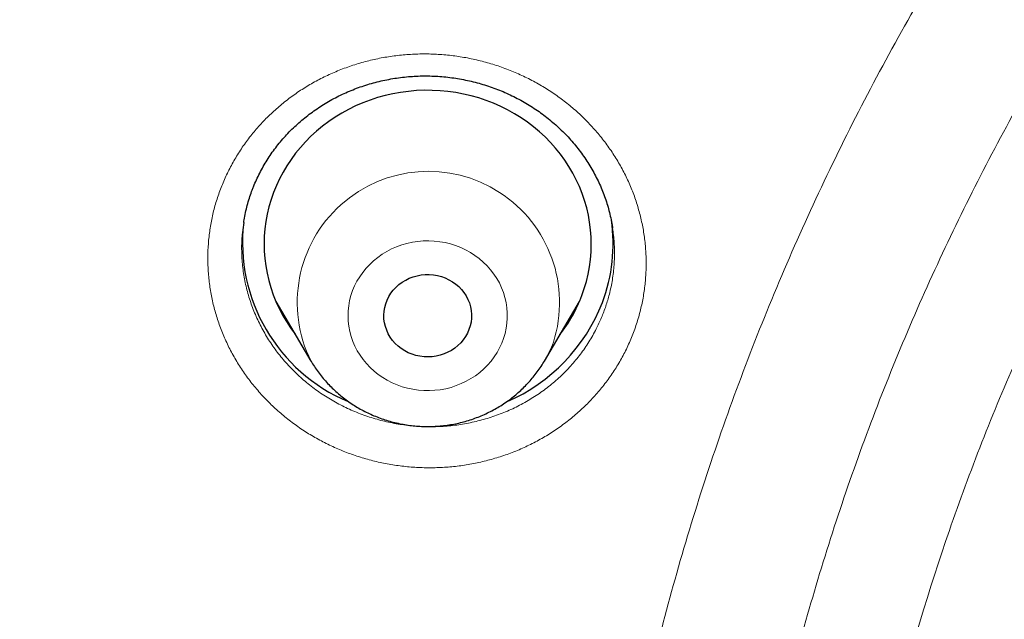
# Model space of a CAD drawing. Header units: millimetres. Extents: x 8 to 436, y 12 to 764.
# Tile 502 of 656: x 201.41 to 210.43, y 715.45 to 720.94. Entities that reach past the tile are written whole.
import ezdxf

# ---------------------------------------------------------------- set-up
doc = ezdxf.new("R2010")
doc.units = ezdxf.units.MM

msp = doc.modelspace()

# ---------------------------------------------------------------- linework, layer by layer
at = {"color": 7, "linetype": 'Continuous', "lineweight": 30}
for p, q in [((203.4598, 719.0833), (203.4595, 719.0808)), ((206.8396, 719.0293), (206.8385, 719.0361)), ((203.7537, 718.3596), (204.0758, 717.813)), ((206.2153, 717.813), (206.5374, 718.3596)), ((203.8468, 718.2017), (203.8207, 718.2274))]:
    msp.add_line(p, q, dxfattribs=at)
at = {"color": 7, "linetype": 'Continuous', "lineweight": 30, "flags": 128}
for points in [[(206.559, 718.4131), (206.5816, 718.4778), (206.6008, 718.5435), (206.6167, 718.6099), (206.6291, 718.677), (206.6381, 718.7446), (206.6436, 718.8126), (206.6456, 718.8806), (206.644, 718.9488), (206.639, 719.0167), (206.6305, 719.0844), (206.6185, 719.1515), (206.6031, 719.2181), (206.5843, 719.2839), (206.5621, 719.3487), (206.5366, 719.4125), (206.5079, 719.475), (206.4759, 719.5362), (206.4409, 719.5958), (206.4029, 719.6538), (206.3619, 719.71), (206.318, 719.7643), (206.2715, 719.8165), (206.2223, 719.8665), (206.1705, 719.9142), (206.1164, 719.9596), (206.0601, 720.0024), (206.0015, 720.0426), (205.941, 720.0801), (205.8787, 720.1148), (205.8146, 720.1467), (205.7489, 720.1756), (205.6819, 720.2015), (205.6136, 720.2243), (205.5442, 720.2439), (205.4739, 720.2605), (205.4028, 720.2738), (205.3311, 720.2838), (205.2589, 720.2906), (205.1865, 720.2941), (205.114, 720.2943), (205.0416, 720.2912), (204.9695, 720.2849), (204.8977, 720.2753), (204.8265, 720.2624), (204.7561, 720.2463), (204.6865, 720.227), (204.6181, 720.2046), (204.5509, 720.1791), (204.485, 720.1506), (204.4207, 720.1191), (204.3581, 720.0848), (204.2974, 720.0476), (204.2386, 720.0078), (204.1819, 719.9653), (204.1275, 719.9203), (204.0755, 719.8728), (204.0259, 719.8231), (203.979, 719.7712), (203.9348, 719.7172), (203.8935, 719.6612), (203.855, 719.6035), (203.8196, 719.5441), (203.7873, 719.4831), (203.7581, 719.4207), (203.7322, 719.3571), (203.7096, 719.2924), (203.6903, 719.2267), (203.6744, 719.1603), (203.662, 719.0931), (203.653, 719.0256), (203.6476, 718.9576), (203.6456, 718.8895), (203.6471, 718.8214), (203.6521, 718.7535), (203.6606, 718.6858), (203.6726, 718.6186), (203.688, 718.5521), (203.7069, 718.4863), (203.729, 718.4214), (203.7545, 718.3577), (203.7833, 718.2951), (203.8152, 718.234), (203.8502, 718.1743), (203.8883, 718.1164), (203.9293, 718.0602), (203.933, 718.0553)], [(205.5242, 718.102), (205.51, 718.0692), (205.4925, 718.0378), (205.472, 718.0081), (205.4486, 717.9804), (205.4226, 717.9548), (205.3941, 717.9316), (205.3634, 717.9111), (205.3308, 717.8933), (205.2966, 717.8785), (205.2611, 717.8667), (205.2245, 717.8581), (205.1873, 717.8528), (205.1497, 717.8508), (205.112, 717.8521), (205.0747, 717.8567), (205.0379, 717.8646), (205.0021, 717.8756), (204.9676, 717.8898), (204.9347, 717.907), (204.9035, 717.9269), (204.8746, 717.9496), (204.848, 717.9746), (204.824, 718.0019), (204.8028, 718.0312), (204.7847, 718.0622), (204.7697, 718.0947), (204.758, 718.1284), (204.7498, 718.1629), (204.745, 718.198), (204.7437, 718.2334), (204.746, 718.2688), (204.7518, 718.3038), (204.761, 718.3381), (204.7736, 718.3714), (204.7895, 718.4035), (204.8085, 718.4341), (204.8305, 718.4628), (204.8552, 718.4895), (204.8825, 718.5139), (204.9121, 718.5358), (204.9438, 718.555), (204.9772, 718.5713), (205.0121, 718.5846), (205.0482, 718.5948), (205.0852, 718.6018), (205.1226, 718.6055), (205.1603, 718.6058), (205.1979, 718.6029), (205.2349, 718.5966), (205.2712, 718.5871), (205.3064, 718.5745), (205.3402, 718.5588), (205.3723, 718.5402), (205.4024, 718.5189), (205.4302, 718.4951), (205.4555, 718.4688), (205.4781, 718.4405), (205.4978, 718.4103), (205.5143, 718.3785), (205.5277, 718.3454), (205.5377, 718.3113), (205.5442, 718.2764), (205.5472, 718.2411), (205.5467, 718.2057), (205.5427, 718.1705), (205.5352, 718.1358), (205.5242, 718.102)]]:
    msp.add_lwpolyline(points, dxfattribs=at)
at = {"color": 252, "linetype": 'Continuous', "lineweight": 0, "flags": 128}
msp.add_lwpolyline([(204.4573, 718.4583), (204.4421, 718.4131), (204.4302, 718.3671), (204.4217, 718.3204), (204.4167, 718.2732), (204.4151, 718.2258), (204.417, 718.1785), (204.4224, 718.1314), (204.4313, 718.0847), (204.4435, 718.0388), (204.4591, 717.9937), (204.478, 717.9498), (204.5001, 717.9072), (204.5252, 717.8661), (204.5533, 717.8267), (204.5842, 717.7893), (204.6177, 717.7539), (204.6538, 717.7208), (204.6923, 717.6902), (204.7329, 717.6621), (204.7754, 717.6367), (204.8198, 717.6141), (204.8657, 717.5944), (204.9129, 717.5778), (204.9612, 717.5643), (205.0104, 717.5539), (205.0602, 717.5467), (205.1105, 717.5428), (205.1609, 717.5422), (205.2113, 717.5448), (205.2613, 717.5507), (205.3108, 717.5598), (205.3595, 717.5721), (205.4071, 717.5875), (205.4536, 717.606), (205.4985, 717.6275), (205.5418, 717.6518), (205.5832, 717.6789), (205.6225, 717.7085), (205.6595, 717.7407), (205.6941, 717.7752), (205.7261, 717.8118), (205.7553, 717.8505), (205.7816, 717.8909), (205.8049, 717.9329), (205.825, 717.9764), (205.8419, 718.021), (205.8554, 718.0667), (205.8656, 718.1131), (205.8724, 718.16), (205.8757, 718.2073), (205.8755, 718.2547), (205.8718, 718.3019), (205.8647, 718.3489), (205.8541, 718.3952), (205.8402, 718.4407), (205.823, 718.4853), (205.8025, 718.5286), (205.7789, 718.5704), (205.7523, 718.6107), (205.7228, 718.6491), (205.6905, 718.6855), (205.6556, 718.7198), (205.6183, 718.7517), (205.5788, 718.7811), (205.5372, 718.8078), (205.4937, 718.8318), (205.4486, 718.853), (205.402, 718.8711), (205.3542, 718.8862), (205.3054, 718.8982), (205.2559, 718.907), (205.2058, 718.9125), (205.1554, 718.9148), (205.105, 718.9138), (205.0548, 718.9095), (205.005, 718.902), (204.9559, 718.8913), (204.9077, 718.8774), (204.8606, 718.8604), (204.8149, 718.8405), (204.7707, 718.8176), (204.7284, 718.7919), (204.688, 718.7635), (204.6498, 718.7325), (204.614, 718.6992), (204.5807, 718.6636), (204.5501, 718.6259), (204.5223, 718.5864), (204.4975, 718.5451), (204.4758, 718.5024), (204.4573, 718.4583)], dxfattribs=at)
at = {"color": 252, "linetype": 'Continuous', "lineweight": 0}
for centre, radius, start, end in [((205.152, 718.3494), 1.2024, 342.35626, 206.54419), ((205.2524, 718.3808), 1.1178, 329.41688, 339.2579)]:
    msp.add_arc(centre, radius, start, end, dxfattribs=at)
at = {"color": 7, "linetype": 'Continuous', "lineweight": 30}
for centre, radius, start, end in [((205.0291, 718.8996), 1.5811, 173.36997, 247.18275), ((205.3377, 718.8851), 1.5078, 339.21929, 8.40383), ((205.2201, 718.9445), 1.6389, 293.51064, 338.73621), ((205.266, 718.9037), 1.383, 322.15939, 339.21948)]:
    msp.add_arc(centre, radius, start, end, dxfattribs=at)
at = {"color": 252, "linetype": 'Continuous', "lineweight": 0}
for points, knots in [([(184.5066, 710.8083), (184.5203, 711.5854), (184.5488, 713.1972), (184.7774, 715.6359), (185.1474, 718.1162), (185.6682, 720.573), (186.3338, 722.9986), (187.1434, 725.3852), (188.094, 727.7255), (189.1828, 730.012), (190.4063, 732.2375), (191.7607, 734.395), (193.2417, 736.4778), (194.8446, 738.4793), (196.5645, 740.3932), (198.3958, 742.2134), (200.3329, 743.9343), (202.3696, 745.5504), (204.4995, 747.0567), (206.716, 748.4484), (209.012, 749.7211), (211.3803, 750.8708), (213.8135, 751.8939), (216.304, 752.7873), (218.8438, 753.548), (221.425, 754.1736), (224.0395, 754.6623), (226.6791, 755.0125), (229.3353, 755.223), (232, 755.2933), (234.6647, 755.223), (237.3209, 755.0125), (239.9605, 754.6623), (242.575, 754.1736), (245.1562, 753.548), (247.696, 752.7873), (250.1865, 751.8939), (252.6197, 750.8708), (254.988, 749.7211), (257.284, 748.4484), (259.5005, 747.0567), (261.6304, 745.5504), (263.6671, 743.9343), (265.6042, 742.2134), (267.4355, 740.3932), (269.1554, 738.4793), (270.7583, 736.4778), (272.2393, 734.395), (273.5937, 732.2375), (274.8172, 730.012), (275.906, 727.7255), (276.8566, 725.3852), (277.6662, 722.9986), (278.3318, 720.573), (278.8526, 718.1162), (279.2226, 715.6359), (279.4512, 713.1973), (279.4797, 711.5858), (279.4934, 710.8088)], [0, 0, 0, 0, 0.016668, 0.034569, 0.05247, 0.070372, 0.088273, 0.106174, 0.124075, 0.141977, 0.159878, 0.177779, 0.19568, 0.213582, 0.231483, 0.249384, 0.267286, 0.285187, 0.303088, 0.320989, 0.338891, 0.356792, 0.374693, 0.392594, 0.410496, 0.428397, 0.446298, 0.464199, 0.482101, 0.500002, 0.517903, 0.535804, 0.553706, 0.571607, 0.589508, 0.60741, 0.625311, 0.643212, 0.661113, 0.679015, 0.696916, 0.714817, 0.732718, 0.75062, 0.768521, 0.786422, 0.804323, 0.822225, 0.840126, 0.858027, 0.875928, 0.89383, 0.911731, 0.929632, 0.947534, 0.965435, 0.983336, 1, 1, 1, 1]), ([(186.5014, 709.9508), (186.5197, 710.8905), (186.5562, 712.7617), (186.8555, 715.5487), (187.3345, 718.2997), (188.0104, 721.0145), (188.8785, 723.693), (189.9356, 726.3239), (191.168, 728.8866), (192.5697, 731.3578), (194.1353, 733.7261), (195.8646, 735.9914), (197.7575, 738.1537), (199.8054, 740.2042), (201.9877, 742.1285), (204.289, 743.9076), (206.6999, 745.5326), (209.2201, 747.0037), (211.8495, 748.3206), (214.5765, 749.4786), (217.3764, 750.4717), (220.2271, 751.2878), (223.1162, 751.9222), (226.0436, 752.375), (229.0092, 752.6461), (232.0002, 752.7353), (234.9914, 752.646), (237.9574, 752.3748), (240.885, 751.922), (243.774, 751.2876), (246.6243, 750.4717), (249.4239, 749.4784), (252.151, 748.3203), (254.7808, 747.0031), (257.3011, 745.532), (259.7119, 743.907), (262.0129, 742.1282), (264.195, 740.2039), (266.2428, 738.1532), (268.136, 735.9906), (269.8654, 733.7251), (271.4309, 731.3569), (272.8323, 728.8861), (274.0646, 726.3236), (275.1215, 723.6927), (275.9896, 721.014), (276.6655, 718.2991), (277.1445, 715.5482), (277.4438, 712.7614), (277.4803, 710.8903), (277.4986, 709.9508)], [0, 0, 0, 0, 0.020985, 0.041789, 0.062502, 0.083215, 0.104018, 0.125, 0.145986, 0.166791, 0.187505, 0.208217, 0.229019, 0.25, 0.270986, 0.291791, 0.312505, 0.333217, 0.354019, 0.375, 0.395986, 0.416791, 0.437505, 0.458217, 0.479019, 0.5, 0.520986, 0.541791, 0.562505, 0.583217, 0.604019, 0.625, 0.645986, 0.666791, 0.687505, 0.708217, 0.729019, 0.75, 0.770986, 0.791791, 0.812505, 0.833217, 0.854019, 0.875, 0.895985, 0.916789, 0.937502, 0.958215, 0.979017, 1, 1, 1, 1]), ([(228.539, 686.0536), (227.8244, 686.1628), (226.3954, 686.3811), (224.2995, 686.925), (222.3123, 687.6039), (220.4448, 688.4136), (218.701, 689.3311), (217.0393, 690.3745), (215.4699, 691.5371), (214.0023, 692.8119), (212.6457, 694.191), (211.4084, 695.6658), (210.2981, 697.2273), (209.3216, 698.8659), (208.4849, 700.5714), (207.7931, 702.3333), (207.2507, 704.1408), (206.8608, 705.9827), (206.6259, 707.8477), (206.5474, 709.7242), (206.6259, 711.6008), (206.8608, 713.4658), (207.2507, 715.3077), (207.7931, 717.1152), (208.4849, 718.8771), (209.3216, 720.5826), (210.2981, 722.2211), (211.4084, 723.7826), (212.6457, 725.2575), (214.0023, 726.6365), (215.4699, 727.9113), (217.0393, 729.074), (218.7011, 730.1173), (220.4448, 731.035), (222.2597, 731.8212), (224.1347, 732.4712), (226.0582, 732.981), (228.0183, 733.3474), (230.003, 733.5681), (232, 733.6418), (233.997, 733.5681), (235.9817, 733.3474), (237.9418, 732.981), (239.8653, 732.4712), (241.7403, 731.8212), (243.5552, 731.035), (245.2989, 730.1173), (246.9607, 729.074), (248.5301, 727.9113), (249.9977, 726.6365), (251.3543, 725.2575), (252.5916, 723.7826), (253.7019, 722.2211), (254.6784, 720.5826), (255.5151, 718.8771), (256.2069, 717.1152), (256.7493, 715.3077), (257.1392, 713.4658), (257.3741, 711.6008), (257.4526, 709.7242), (257.3741, 707.8477), (257.1392, 705.9827), (256.7493, 704.1408), (256.2069, 702.3333), (255.5151, 700.5714), (254.6784, 698.8659), (253.7019, 697.2273), (252.5916, 695.6658), (251.3543, 694.191), (249.9977, 692.8119), (248.5301, 691.5371), (246.9607, 690.3745), (245.299, 689.3311), (243.5552, 688.4136), (241.6902, 687.605), (239.7083, 686.9275), (237.6207, 686.3848), (236.1973, 686.1661), (235.4856, 686.0568)], [0, 0, 0, 0, 0.014209, 0.028417, 0.042626, 0.055696, 0.068766, 0.081836, 0.094907, 0.107977, 0.121047, 0.134117, 0.147187, 0.160257, 0.173327, 0.186398, 0.199468, 0.212538, 0.225608, 0.238678, 0.251748, 0.264818, 0.277889, 0.290959, 0.304029, 0.317099, 0.330169, 0.343239, 0.356309, 0.36938, 0.38245, 0.39552, 0.40859, 0.42166, 0.43473, 0.447801, 0.460871, 0.473941, 0.487011, 0.500081, 0.513151, 0.526221, 0.539292, 0.552362, 0.565432, 0.578502, 0.591572, 0.604642, 0.617712, 0.630783, 0.643853, 0.656923, 0.669993, 0.683063, 0.696133, 0.709203, 0.722274, 0.735344, 0.748414, 0.761484, 0.774554, 0.787624, 0.800695, 0.813765, 0.826835, 0.839905, 0.852975, 0.866045, 0.879115, 0.892186, 0.905256, 0.918326, 0.931396, 0.944466, 0.957536, 0.971691, 0.985845, 1, 1, 1, 1]), ([(235.4006, 687.1413), (236.0677, 687.2458), (237.4021, 687.455), (239.3592, 687.9671), (241.2259, 688.6065), (242.9913, 689.3719), (244.6499, 690.2446), (246.2305, 691.237), (247.7234, 692.3429), (249.1193, 693.5555), (250.4097, 694.8673), (251.5866, 696.2701), (252.6427, 697.7554), (253.5716, 699.314), (254.3675, 700.9362), (255.0254, 702.6122), (255.5414, 704.3315), (255.9123, 706.0835), (256.1357, 707.8574), (256.2104, 709.6424), (256.1357, 711.4274), (255.9123, 713.2013), (255.5414, 714.9534), (255.0254, 716.6726), (254.3675, 718.3486), (253.5716, 719.9708), (252.6427, 721.5294), (251.5866, 723.0147), (250.4097, 724.4176), (249.1193, 725.7293), (247.7234, 726.9419), (246.2305, 728.0478), (244.6499, 729.0402), (242.9913, 729.9131), (241.2649, 730.661), (239.4814, 731.2792), (237.6518, 731.7641), (235.7873, 732.1126), (233.8995, 732.3226), (232, 732.3927), (230.1005, 732.3226), (228.2127, 732.1126), (226.3482, 731.7641), (224.5186, 731.2792), (222.7351, 730.661), (221.0087, 729.9131), (219.3501, 729.0402), (217.7695, 728.0478), (216.2766, 726.9419), (214.8807, 725.7293), (213.5903, 724.4176), (212.4134, 723.0147), (211.3573, 721.5294), (210.4284, 719.9708), (209.6325, 718.3486), (208.9746, 716.6726), (208.4586, 714.9534), (208.0877, 713.2013), (207.8643, 711.4274), (207.7896, 709.6424), (207.8643, 707.8574), (208.0877, 706.0835), (208.4586, 704.3315), (208.9746, 702.6122), (209.6325, 700.9362), (210.4284, 699.314), (211.3573, 697.7554), (212.4134, 696.2701), (213.5903, 694.8673), (214.8807, 693.5555), (216.2766, 692.3429), (217.7695, 691.237), (219.3501, 690.2446), (221.0087, 689.3719), (222.7741, 688.6065), (224.6409, 687.9671), (226.5982, 687.4549), (227.9326, 687.2458), (228.5998, 687.1412)], [0, 0, 0, 0, 0.013976, 0.027953, 0.041929, 0.055017, 0.068105, 0.081192, 0.09428, 0.107368, 0.120455, 0.133543, 0.146631, 0.159719, 0.172806, 0.185894, 0.198982, 0.212069, 0.225157, 0.238245, 0.251332, 0.26442, 0.277508, 0.290595, 0.303683, 0.316771, 0.329859, 0.342946, 0.356034, 0.369122, 0.382209, 0.395297, 0.408385, 0.421472, 0.43456, 0.447648, 0.460736, 0.473823, 0.486911, 0.499999, 0.513086, 0.526174, 0.539262, 0.552349, 0.565437, 0.578525, 0.591612, 0.6047, 0.617788, 0.630876, 0.643963, 0.657051, 0.670139, 0.683226, 0.696314, 0.709402, 0.722489, 0.735577, 0.748665, 0.761753, 0.77484, 0.787928, 0.801016, 0.814103, 0.827191, 0.840279, 0.853366, 0.866454, 0.879542, 0.892629, 0.905717, 0.918805, 0.931893, 0.94498, 0.958068, 0.972045, 0.986023, 1, 1, 1, 1]), ([(228.6351, 687.9428), (228.0066, 688.0437), (226.7496, 688.2457), (224.9058, 688.7321), (223.1366, 689.3395), (221.453, 690.0695), (219.8614, 690.9069), (218.3446, 691.8593), (216.9121, 692.9205), (215.5726, 694.084), (214.3343, 695.3428), (213.205, 696.6889), (212.1916, 698.1142), (211.3003, 699.6098), (210.5366, 701.1665), (209.9052, 702.7747), (209.41, 704.4244), (209.0542, 706.1057), (208.8398, 707.8079), (208.7681, 709.5207), (208.8398, 711.2336), (209.0542, 712.9358), (209.41, 714.617), (209.9052, 716.2668), (210.5366, 717.875), (211.3003, 719.4317), (212.1916, 720.9273), (213.205, 722.3526), (214.3344, 723.6987), (215.5726, 724.9574), (216.9121, 726.121), (218.3447, 727.1822), (219.8614, 728.1346), (221.453, 728.9721), (223.1096, 729.6898), (224.821, 730.2831), (226.5766, 730.7483), (228.3658, 731.0828), (230.1773, 731.2842), (232, 731.3515), (233.8228, 731.2842), (235.6343, 731.0828), (237.4234, 730.7483), (239.1791, 730.2831), (240.8905, 729.6898), (242.5471, 728.9721), (244.1386, 728.1345), (245.6554, 727.1822), (247.0879, 726.121), (248.4274, 724.9574), (249.6657, 723.6987), (250.795, 722.3525), (251.8084, 720.9273), (252.6997, 719.4317), (253.4634, 717.875), (254.0948, 716.2668), (254.59, 714.617), (254.9458, 712.9358), (255.1602, 711.2335), (255.2319, 709.5207), (255.1602, 707.8079), (254.9458, 706.1056), (254.59, 704.4244), (254.0948, 702.7746), (253.4634, 701.1664), (252.6997, 699.6097), (251.8084, 698.1141), (250.795, 696.6889), (249.6656, 695.3427), (248.4274, 694.084), (247.0879, 692.9204), (245.6553, 691.8592), (244.1386, 690.9069), (242.547, 690.0694), (240.8609, 689.3384), (239.0863, 688.7295), (237.2342, 688.2419), (235.9715, 688.0402), (235.3402, 687.9394)], [0, 0, 0, 0, 0.013748, 0.027497, 0.041245, 0.05435, 0.067455, 0.080559, 0.093664, 0.106769, 0.119873, 0.132978, 0.146083, 0.159188, 0.172292, 0.185397, 0.198502, 0.211606, 0.224711, 0.237816, 0.250921, 0.264025, 0.27713, 0.290235, 0.30334, 0.316444, 0.329549, 0.342654, 0.355758, 0.368863, 0.381968, 0.395073, 0.408177, 0.421282, 0.434387, 0.447492, 0.460596, 0.473701, 0.486806, 0.49991, 0.513015, 0.52612, 0.539225, 0.552329, 0.565434, 0.578539, 0.591643, 0.604748, 0.617853, 0.630958, 0.644062, 0.657167, 0.670272, 0.683377, 0.696481, 0.709586, 0.722691, 0.735795, 0.7489, 0.762005, 0.77511, 0.788214, 0.801319, 0.814424, 0.827528, 0.840633, 0.853738, 0.866843, 0.879947, 0.893052, 0.906157, 0.919262, 0.932366, 0.945471, 0.958576, 0.972384, 0.986192, 1, 1, 1, 1]), ([(234.2811, 688.7703), (234.8105, 688.8324), (235.8694, 688.9566), (237.4343, 689.2791), (238.9716, 689.6994), (240.5148, 690.24), (242.052, 690.9059), (243.5686, 691.7041), (245.0138, 692.6116), (246.3789, 693.6229), (247.6552, 694.7317), (248.8351, 695.9312), (249.9112, 697.214), (250.8768, 698.5722), (251.7261, 699.9973), (252.4538, 701.4807), (253.0554, 703.0132), (253.5271, 704.5853), (253.8662, 706.1874), (254.0704, 707.8095), (254.1386, 709.4416), (254.0703, 711.0738), (253.8659, 712.6959), (253.5267, 714.2979), (253.0548, 715.8699), (252.4531, 717.4024), (251.7253, 718.8857), (250.8759, 720.3108), (249.9101, 721.6689), (248.8339, 722.9516), (247.654, 724.1511), (246.3775, 725.2598), (245.0124, 726.2709), (243.567, 727.1784), (242.0504, 727.9764), (240.4718, 728.6602), (238.841, 729.2255), (237.168, 729.6688), (235.4631, 729.9874), (233.7369, 730.1793), (232, 730.2434), (230.2631, 730.1792), (228.5369, 729.9872), (226.8321, 729.6684), (225.1591, 729.225), (223.5283, 728.6596), (221.9498, 727.9757), (220.4332, 727.1775), (218.988, 726.27), (217.6229, 725.2587), (216.3466, 724.1499), (215.1667, 722.9504), (214.0906, 721.6676), (213.1249, 720.3094), (212.2757, 718.8842), (211.548, 717.4008), (210.9464, 715.8683), (210.4747, 714.2962), (210.1356, 712.6942), (209.9314, 711.0721), (209.8632, 709.4399), (209.9315, 707.8078), (210.1359, 706.1857), (210.4751, 704.5837), (210.947, 703.0116), (211.5487, 701.4792), (212.2765, 699.9958), (213.1259, 698.5707), (214.0917, 697.2126), (215.1678, 695.9299), (216.3478, 694.7305), (217.6243, 693.6218), (218.9894, 692.6106), (220.4348, 691.7032), (221.9514, 690.9051), (223.4884, 690.2395), (225.0311, 689.6991), (226.5676, 689.2791), (228.1316, 688.9568), (229.1899, 688.8326), (229.719, 688.7705)], [0, 0, 0, 0, 0.011909, 0.023818, 0.035727, 0.047636, 0.060561, 0.073486, 0.086411, 0.099336, 0.112261, 0.125186, 0.138111, 0.151036, 0.163961, 0.176886, 0.189811, 0.202736, 0.215661, 0.228587, 0.241512, 0.254437, 0.267362, 0.280287, 0.293212, 0.306137, 0.319062, 0.331987, 0.344912, 0.357837, 0.370762, 0.383687, 0.396612, 0.409537, 0.422462, 0.435388, 0.448313, 0.461238, 0.474163, 0.487088, 0.500013, 0.512938, 0.525863, 0.538788, 0.551713, 0.564638, 0.577563, 0.590488, 0.603413, 0.616338, 0.629263, 0.642189, 0.655114, 0.668039, 0.680964, 0.693889, 0.706814, 0.719739, 0.732664, 0.745589, 0.758514, 0.771439, 0.784364, 0.797289, 0.810214, 0.823139, 0.836065, 0.84899, 0.861915, 0.87484, 0.887765, 0.90069, 0.913615, 0.92654, 0.939465, 0.95239, 0.964293, 0.976195, 0.988098, 1, 1, 1, 1]), ([(203.2457, 719.3881), (203.2616, 719.4277), (203.2935, 719.5069), (203.3521, 719.6215), (203.4181, 719.7325), (203.492, 719.8388), (203.5732, 719.94), (203.6617, 720.0357), (203.7571, 720.1255), (203.8588, 720.2092), (203.9661, 720.2862), (204.0786, 720.356), (204.1961, 720.4183), (204.318, 720.4729), (204.4437, 720.5198), (204.5724, 720.5587), (204.7036, 720.5891), (204.8368, 720.6109), (204.9715, 720.6243), (205.1072, 720.6291), (205.2428, 720.6253), (205.3779, 720.613), (205.5118, 720.5919), (205.6442, 720.5622), (205.7745, 720.5243), (205.9018, 720.4784), (206.0255, 720.4246), (206.145, 720.3629), (206.2602, 720.2936), (206.3704, 720.2173), (206.475, 720.1343), (206.5733, 720.0451), (206.6649, 719.9497), (206.7497, 719.8486), (206.8274, 719.7424), (206.8973, 719.6318), (206.9592, 719.5172), (207.0125, 719.399), (207.0574, 719.2775), (207.0937, 719.1535), (207.1212, 719.0277), (207.1396, 718.9008), (207.1486, 718.773), (207.1486, 718.645), (207.1395, 718.5172), (207.1214, 718.3904), (207.0939, 718.2638), (207.0566, 718.1377), (207.0095, 718.0128), (206.954, 717.8931), (206.8905, 717.7789), (206.8198, 717.6705), (206.7415, 717.5667), (206.656, 717.4682), (206.5638, 717.3757), (206.465, 717.2894), (206.36, 717.2096), (206.2494, 717.1365), (206.134, 717.0707), (206.0142, 717.0125), (205.8903, 716.9624), (205.7628, 716.9201), (205.6323, 716.886), (205.4998, 716.8602), (205.3659, 716.843), (205.2308, 716.8345), (205.0951, 716.8346), (204.9595, 716.8433), (204.8248, 716.8605), (204.6917, 716.8861), (204.5607, 716.9204), (204.4321, 716.963), (204.3065, 717.0135), (204.1849, 717.0718), (204.0677, 717.1375), (203.9555, 717.2107), (203.8486, 717.2909), (203.7473, 717.3777), (203.6525, 717.4705), (203.5645, 717.5689), (203.4839, 717.6727), (203.4107, 717.7815), (203.3452, 717.8946), (203.2879, 718.0115), (203.2391, 718.1314), (203.1991, 718.2541), (203.168, 718.3792), (203.1456, 718.5059), (203.1323, 718.6336), (203.1281, 718.7615), (203.1333, 718.8893), (203.1477, 719.0167), (203.1711, 719.1428), (203.2028, 719.2672), (203.2314, 719.3479), (203.2457, 719.3881)], [0, 0, 0, 0, 0.010691, 0.021418, 0.032158, 0.042885, 0.053576, 0.064281, 0.075022, 0.085775, 0.096517, 0.107221, 0.11793, 0.128676, 0.139433, 0.150179, 0.160887, 0.171603, 0.182354, 0.193119, 0.203871, 0.214586, 0.225307, 0.236065, 0.246835, 0.257593, 0.268315, 0.279039, 0.2898, 0.300574, 0.311335, 0.322059, 0.332782, 0.343542, 0.354314, 0.365073, 0.375796, 0.386514, 0.397269, 0.408035, 0.41879, 0.429508, 0.440219, 0.450967, 0.461727, 0.472474, 0.483186, 0.494337, 0.505502, 0.516653, 0.52736, 0.538103, 0.548859, 0.559602, 0.570309, 0.581016, 0.591759, 0.602515, 0.613258, 0.623965, 0.634675, 0.645422, 0.656182, 0.666929, 0.67764, 0.688357, 0.699111, 0.709878, 0.720631, 0.731349, 0.742072, 0.752831, 0.763603, 0.774362, 0.785085, 0.795809, 0.80657, 0.817344, 0.828105, 0.838829, 0.849551, 0.860309, 0.87108, 0.881838, 0.89256, 0.903276, 0.914028, 0.924793, 0.935545, 0.946261, 0.956984, 0.967744, 0.978517, 0.989277, 1, 1, 1, 1]), ([(203.4595, 719.0808), (203.4548, 719.0506), (203.4432, 718.9756), (203.4383, 718.8543), (203.4436, 718.7182), (203.4615, 718.5827), (203.491, 718.4489), (203.5323, 718.3178), (203.5854, 718.1904), (203.6496, 718.0674), (203.7243, 717.9497), (203.8091, 717.8383), (203.9036, 717.734), (204.007, 717.6374), (204.1184, 717.5492), (204.2371, 717.47), (204.3623, 717.4008), (204.4933, 717.3415), (204.6288, 717.2927), (204.7679, 717.2548), (204.9098, 717.2283), (205.0534, 717.213), (205.1978, 717.2091), (205.3416, 717.2167), (205.484, 717.2359), (205.6242, 717.2664), (205.761, 717.3078), (205.8934, 717.3599), (206.0204, 717.4226), (206.1413, 717.4953), (206.2553, 717.5774), (206.3613, 717.6681), (206.4585, 717.7673), (206.5466, 717.8741), (206.6249, 717.9876), (206.6889, 718.1003), (206.74, 718.2104), (206.7801, 718.3166), (206.8144, 718.4326), (206.8404, 718.5585), (206.8562, 718.6938), (206.8594, 718.8301), (206.854, 718.9423), (206.8431, 719.0082), (206.8396, 719.0293)], [0, 0, 0, 0, 0.016609, 0.04115, 0.065706, 0.09035, 0.114994, 0.139551, 0.164125, 0.188787, 0.213449, 0.238023, 0.262608, 0.28728, 0.311952, 0.336537, 0.361121, 0.385792, 0.410464, 0.435048, 0.459622, 0.484284, 0.508945, 0.533519, 0.558078, 0.582726, 0.607373, 0.631932, 0.656482, 0.68112, 0.705758, 0.730308, 0.754859, 0.779497, 0.804135, 0.828685, 0.849132, 0.869605, 0.890052, 0.914612, 0.93926, 0.963908, 0.988468, 1, 1, 1, 1]), ([(203.8474, 718.2006), (203.8441, 718.2037), (203.8349, 718.2121), (203.8264, 718.2211), (203.8209, 718.2269)], [0, 0, 0, 0, 0.360715, 1, 1, 1, 1]), ([(206.4645, 718.2153), (206.4633, 718.214), (206.4549, 718.2046), (206.4452, 718.1962), (206.4369, 718.189)], [0, 0, 0, 0, 0.140922, 1, 1, 1, 1])]:
    msp.add_open_spline(points, degree=3, knots=knots, dxfattribs=at)
at = {"color": 7, "linetype": 'Continuous', "lineweight": 30}
for points, knots in [([(228.8203, 667.8387), (227.6178, 667.9452), (225.213, 668.1582), (221.6552, 668.8219), (218.1629, 669.7328), (214.7882, 670.9004), (211.5494, 672.3031), (208.4634, 673.9273), (205.5225, 675.7738), (202.7448, 677.8315), (200.1475, 680.0876), (197.7465, 682.5283), (195.5568, 685.1385), (193.5917, 687.902), (191.8635, 690.8019), (190.3827, 693.8203), (189.1584, 696.9386), (188.1983, 700.1375), (187.5083, 703.3974), (187.0926, 706.6981), (186.9537, 710.0192), (187.0926, 713.3404), (187.5083, 716.641), (188.1983, 719.9009), (189.1584, 723.0998), (190.3827, 726.2181), (191.8635, 729.2365), (193.5917, 732.1364), (195.5568, 734.9), (197.7465, 737.5101), (200.1475, 739.9508), (202.7448, 742.2069), (205.5225, 744.2646), (208.4634, 746.1112), (211.5494, 747.7352), (214.7615, 749.1267), (218.0799, 750.2771), (221.4842, 751.1793), (224.9532, 751.8277), (228.4657, 752.2184), (232, 752.3489), (235.5343, 752.2184), (239.0468, 751.8277), (242.5158, 751.1793), (245.9201, 750.2771), (249.2385, 749.1267), (252.4506, 747.7352), (255.5366, 746.1112), (258.4775, 744.2646), (261.2552, 742.2069), (263.8525, 739.9508), (266.2535, 737.5101), (268.4432, 734.9), (270.4083, 732.1364), (272.1365, 729.2365), (273.6173, 726.2181), (274.8416, 723.0998), (275.8017, 719.9009), (276.4917, 716.641), (276.9074, 713.3404), (277.0463, 710.0192), (276.9074, 706.6981), (276.4917, 703.3974), (275.8017, 700.1375), (274.8416, 696.9386), (273.6173, 693.8203), (272.1365, 690.8019), (270.4083, 687.902), (268.4432, 685.1385), (266.2535, 682.5283), (263.8525, 680.0876), (261.2552, 677.8315), (258.4775, 675.7738), (255.5366, 673.9273), (252.4506, 672.3031), (249.2118, 670.9004), (245.8371, 669.7328), (242.3448, 668.8219), (238.787, 668.1582), (236.3822, 667.9452), (235.1797, 667.8387)], [0, 0, 0, 0, 0.013106, 0.026212, 0.039318, 0.052424, 0.065212, 0.078, 0.090788, 0.103576, 0.116364, 0.129151, 0.141939, 0.154727, 0.167515, 0.180303, 0.193091, 0.205879, 0.218667, 0.231454, 0.244242, 0.25703, 0.269818, 0.282606, 0.295394, 0.308182, 0.32097, 0.333758, 0.346545, 0.359333, 0.372121, 0.384909, 0.397697, 0.410485, 0.423273, 0.436061, 0.448848, 0.461636, 0.474424, 0.487212, 0.5, 0.512788, 0.525576, 0.538364, 0.551152, 0.563939, 0.576727, 0.589515, 0.602303, 0.615091, 0.627879, 0.640667, 0.653455, 0.666242, 0.67903, 0.691818, 0.704606, 0.717394, 0.730182, 0.74297, 0.755758, 0.768546, 0.781333, 0.794121, 0.806909, 0.819697, 0.832485, 0.845273, 0.858061, 0.870849, 0.883636, 0.896424, 0.909212, 0.922, 0.934788, 0.947576, 0.960682, 0.973788, 0.986894, 1, 1, 1, 1]), ([(203.5368, 719.3803), (203.5408, 719.3905), (203.5529, 719.422), (203.5753, 719.474), (203.6051, 719.5357), (203.6377, 719.5959), (203.673, 719.6548), (203.711, 719.7122), (203.7516, 719.768), (203.7948, 719.8222), (203.8405, 719.8746), (203.8886, 719.9251), (203.9389, 719.9735), (203.9913, 720.0198), (204.0458, 720.064), (204.1024, 720.106), (204.1611, 720.1458), (204.2215, 720.1832), (204.2835, 720.2182), (204.3469, 720.2505), (204.4116, 720.2802), (204.4775, 720.3071), (204.5446, 720.3313), (204.6129, 720.3529), (204.6826, 720.372), (204.7533, 720.3882), (204.8248, 720.4017), (204.8967, 720.4123), (204.9687, 720.42), (205.0408, 720.4248), (205.1127, 720.4267), (205.1848, 720.4257), (205.2572, 720.4218), (205.3297, 720.415), (205.4022, 720.4054), (205.4742, 720.3929), (205.5456, 720.3776), (205.616, 720.3595), (205.6851, 720.3388), (205.7531, 720.3155), (205.8199, 720.2894), (205.8858, 720.2606), (205.9507, 720.2291), (206.0143, 720.1951), (206.0764, 720.1585), (206.1369, 720.1195), (206.1954, 720.0783), (206.2518, 720.035), (206.3061, 719.9896), (206.3583, 719.9421), (206.4084, 719.8925), (206.4563, 719.8409), (206.5019, 719.7876), (206.5451, 719.7324), (206.5857, 719.6756), (206.6238, 719.6172), (206.6593, 719.5573), (206.692, 719.496), (206.722, 719.4336), (206.749, 719.3702), (206.7731, 719.306), (206.7943, 719.2408), (206.8125, 719.1749), (206.8275, 719.1083), (206.8369, 719.0598), (206.8404, 719.0335), (206.8409, 719.0296)], [0, 0, 0, 0, 0.00778, 0.023905, 0.039989, 0.05605, 0.072098, 0.088138, 0.104179, 0.120228, 0.136292, 0.152356, 0.168375, 0.184297, 0.200272, 0.216283, 0.232312, 0.248336, 0.26433, 0.280275, 0.29615, 0.311994, 0.327765, 0.343645, 0.359602, 0.375603, 0.391614, 0.40759, 0.423493, 0.439291, 0.454999, 0.470734, 0.486572, 0.502498, 0.51848, 0.534482, 0.550461, 0.566376, 0.582194, 0.597907, 0.613648, 0.629502, 0.645422, 0.661387, 0.677375, 0.693362, 0.709321, 0.72523, 0.741081, 0.75693, 0.772872, 0.788819, 0.804776, 0.820747, 0.836737, 0.852752, 0.868798, 0.884883, 0.900958, 0.916981, 0.933005, 0.949037, 0.965083, 0.981149, 0.997241, 1, 1, 1, 1]), ([(203.4587, 719.0834), (203.4598, 719.0913), (203.4642, 719.1216), (203.475, 719.1739), (203.491, 719.2402), (203.51, 719.3046), (203.5259, 719.3511), (203.5352, 719.3758), (203.5368, 719.3803)], [0, 0, 0, 0, 0.078134, 0.299727, 0.521516, 0.743577, 0.953651, 1, 1, 1, 1]), ([(206.4656, 718.2171), (206.4601, 718.2112), (206.4506, 718.2011), (206.4404, 718.1916), (206.4361, 718.1876)], [0, 0, 0, 0, 0.5821022, 1, 1, 1, 1]), ([(204.0767, 717.8122), (204.0814, 717.8042), (204.0961, 717.7788), (204.1237, 717.7376), (204.1594, 717.6888), (204.1977, 717.6419), (204.2385, 717.5969), (204.2815, 717.5539), (204.3268, 717.513), (204.3741, 717.4743), (204.4235, 717.438), (204.4747, 717.4042), (204.5276, 717.3728), (204.5821, 717.3441), (204.6381, 717.318), (204.6954, 717.2947), (204.7539, 717.2742), (204.8133, 717.2565), (204.8737, 717.2418), (204.9348, 717.23), (204.9964, 717.2213), (205.0584, 717.2155), (205.1207, 717.2128), (205.1831, 717.2131), (205.2454, 717.2164), (205.3074, 717.2228), (205.369, 717.2322), (205.4301, 717.2446), (205.4904, 717.26), (205.5499, 717.2783), (205.6083, 717.2995), (205.6656, 717.3235), (205.7215, 717.3503), (205.7759, 717.3798), (205.8287, 717.4119), (205.8797, 717.4466), (205.9288, 717.4836), (205.976, 717.5231), (206.0209, 717.5648), (206.0636, 717.6086), (206.104, 717.6544), (206.1419, 717.7021), (206.177, 717.7517), (206.2012, 717.7884), (206.2128, 717.8091), (206.2145, 717.8122)], [0, 0, 0, 0, 0.010927, 0.034667, 0.058431, 0.08222, 0.106036, 0.129878, 0.153748, 0.177645, 0.201569, 0.225519, 0.249495, 0.273495, 0.297519, 0.321565, 0.345631, 0.369716, 0.393819, 0.417936, 0.442067, 0.466209, 0.490361, 0.51452, 0.538684, 0.562851, 0.587018, 0.611184, 0.635345, 0.6595, 0.683647, 0.707783, 0.731906, 0.756013, 0.780103, 0.804174, 0.828224, 0.85225, 0.876252, 0.900227, 0.924176, 0.948097, 0.971989, 0.995852, 1, 1, 1, 1])]:
    msp.add_open_spline(points, degree=3, knots=knots, dxfattribs=at)

doc.saveas('drawing.dxf')
